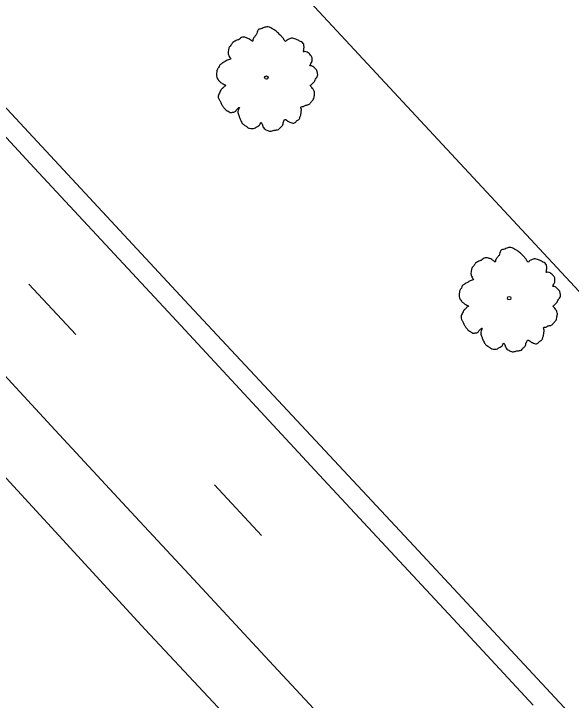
# Model space of a CAD drawing. Extents: x 2132221 to 2141942, y 535736 to 547298.
# Drawn here: x 2132801.2 to 2132881, y 546460.6 to 546558.9 of the extents above; entities that cross this region are included whole.
import ezdxf

# ---------------------------------------------------------------- set-up
doc = ezdxf.new("R2010")
doc.units = 0
for name, color, linetype in [('RD_EX_Misc', 7, 'Continuous'), ('RD_EX_Road', 7, 'Continuous'), ('RD_EX_VEG', 7, 'Continuous'), ('RD_HC_Cl', 7, 'Continuous')]:
    doc.layers.add(name, color=color, linetype=linetype)

msp = doc.modelspace()

# ---------------------------------------------------------------- linework, layer by layer
at = {"layer": 'RD_EX_Misc'}
for p, q in [((2132803.336, 546520.209), (2132810.041, 546512.961)), ((2132829.918, 546491.458), (2132836.624, 546484.21))]:
    msp.add_line(p, q, dxfattribs=at)
for points in [[(2132697.377, 546651.862), (2132702.059, 546646.825), (2132712.262, 546635.829), (2132722.465, 546624.834), (2132732.668, 546613.839), (2132742.871, 546602.844), (2132753.075, 546591.848), (2132763.278, 546580.853), (2132773.481, 546569.858), (2132783.684, 546558.863), (2132793.887, 546547.867), (2132804.09, 546536.872), (2132814.293, 546525.877), (2132824.497, 546514.882), (2132834.7, 546503.886), (2132844.903, 546492.891), (2132855.106, 546481.896), (2132865.309, 546470.901), (2132875.512, 546459.905)], [(2132665.518, 546651.681), (2132675.728, 546640.692), (2132685.938, 546629.703), (2132696.148, 546618.715), (2132706.358, 546607.726), (2132716.569, 546596.737), (2132726.779, 546585.748), (2132736.989, 546574.76), (2132747.199, 546563.771), (2132757.409, 546552.782), (2132767.619, 546541.793), (2132777.83, 546530.805), (2132788.04, 546519.816), (2132796.917, 546510.262), (2132807.117, 546499.263), (2132817.317, 546488.265), (2132827.517, 546477.266), (2132837.716, 546466.268), (2132847.916, 546455.27)]]:
    msp.add_lwpolyline(points, dxfattribs=at)
at = {"layer": 'RD_EX_Road'}
for points in [[(2132558.858, 546805.332), (2132586.588, 546775.834), (2132616.519, 546743.699), (2132648.819, 546708.996), (2132681.313, 546673.679), (2132728.228, 546623.237), (2132759.22, 546589.75), (2132794.571, 546551.337), (2132826.286, 546517.166), (2132858.428, 546482.736), (2132892.561, 546445.996), (2132936.225, 546399.079), (2132963.918, 546369.167), (2132993.885, 546336.739), (2133024.931, 546303.395), (2133045.545, 546281.307), (2133079.95, 546244.071)], [(2132534.118, 546778.602), (2132550.878, 546760.689), (2132573.367, 546736.416), (2132594.165, 546714.078), (2132620.308, 546685.998), (2132640.101, 546664.597), (2132660.806, 546642.359), (2132680.082, 546621.367), (2132706.564, 546592.667), (2132731.481, 546566.067), (2132754.106, 546541.546), (2132777.184, 546516.837), (2132791.463, 546501.767), (2132819.984, 546470.755), (2132843.574, 546445.493), (2132869.736, 546417.291), (2132895.832, 546389.261), (2132920.66, 546362.252), (2132948.649, 546332.473), (2132974.621, 546304.376), (2133004.663, 546271.969), (2133022.429, 546252.614), (2133060.705, 546211.586)]]:
    msp.add_lwpolyline(points, dxfattribs=at)
at = {"layer": 'RD_EX_VEG'}
for centre, radius in [((2132837.326, 546549.775), 0.25), ((2132837.304, 546549.772), 0.0001), ((2132872.073, 546518.18), 0.25), ((2132872.051, 546518.176), 0.0001)]:
    msp.add_circle(centre, radius, dxfattribs=at)
for points in [[(2132842.683, 546554.539), (2132842.498, 546554.776), (2132842.205, 546554.947), (2132841.962, 546555.063), (2132841.754, 546555.177), (2132841.528, 546555.275), (2132841.196, 546555.377), (2132840.897, 546555.406), (2132840.628, 546555.329), (2132840.429, 546555.213), (2132840.193, 546555.063), (2132840.065, 546554.945), (2132839.962, 546555.02), (2132839.878, 546555.147), (2132839.764, 546555.381), (2132839.594, 546555.565), (2132839.425, 546555.749), (2132839.169, 546555.989), (2132838.932, 546556.246), (2132838.709, 546556.414), (2132838.452, 546556.619), (2132838.106, 546556.81), (2132837.777, 546556.982), (2132837.39, 546557.033), (2132836.872, 546556.895), (2132836.53, 546556.749), (2132836.244, 546556.69), (2132836.015, 546556.275), (2132835.877, 546555.909), (2132835.747, 546555.755), (2132835.486, 546555.412), (2132835.388, 546555.186), (2132835.326, 546554.958), (2132835.257, 546554.997), (2132834.966, 546555.238), (2132834.689, 546555.391), (2132834.236, 546555.55), (2132833.918, 546555.563), (2132833.611, 546555.416), (2132833.337, 546555.198), (2132833.123, 546555.135), (2132832.87, 546555.004), (2132832.798, 546554.972), (2132832.525, 546554.788), (2132832.262, 546554.41), (2132832.022, 546554.154), (2132831.941, 546553.91), (2132831.915, 546553.681), (2132831.849, 546553.383), (2132831.955, 546552.936), (2132832.102, 546552.63), (2132832.219, 546552.466), (2132831.733, 546552.256), (2132831.442, 546552.055), (2132831.064, 546551.876), (2132831.009, 546551.825), (2132830.626, 546551.54), (2132830.489, 546551.209), (2132830.264, 546550.9), (2132830.217, 546550.619), (2132830.184, 546550.214), (2132830.239, 546549.822), (2132830.486, 546549.37), (2132830.775, 546549.093), (2132831.293, 546548.79), (2132831.518, 546548.657), (2132831.372, 546548.557), (2132831.114, 546548.284), (2132830.802, 546547.996), (2132830.665, 546547.665), (2132830.53, 546547.406), (2132830.448, 546547.126), (2132830.504, 546546.735), (2132830.719, 546546.39), (2132830.897, 546545.976), (2132831.147, 546545.595), (2132831.468, 546545.21), (2132831.985, 546544.871), (2132832.263, 546544.754), (2132832.459, 546544.799), (2132832.87, 546544.906), (2132833.002, 546545.096), (2132833.46, 546545.484), (2132833.399, 546545.292), (2132833.26, 546544.926), (2132833.379, 546544.355), (2132833.521, 546543.943), (2132833.733, 546543.492), (2132833.881, 546543.221), (2132834.258, 546542.923), (2132834.568, 546542.698), (2132834.914, 546542.508), (2132835.319, 546542.474), (2132835.64, 546542.532), (2132835.876, 546542.681), (2132836.202, 546542.88), (2132836.364, 546542.962)], [(2132836.364, 546542.962), (2132836.442, 546543.136), (2132836.592, 546543.342), (2132836.624, 546543.27), (2132836.706, 546543.108), (2132836.801, 546542.821), (2132836.898, 546542.605), (2132837.137, 546542.383), (2132837.397, 546542.249), (2132837.904, 546542.105), (2132838.439, 546542.224), (2132838.919, 546542.294), (2132839.209, 546542.459), (2132839.34, 546542.648), (2132839.691, 546543.005), (2132839.739, 546543.322), (2132839.797, 546543.443), (2132840.023, 546543.788), (2132840.11, 546543.766), (2132840.334, 546543.598), (2132840.68, 546543.408), (2132840.958, 546543.29), (2132841.239, 546543.244), (2132841.455, 546543.341), (2132841.732, 546543.631), (2132842.06, 546543.865), (2132842.119, 546544.022), (2132842.161, 546544.197), (2132842.258, 546544.388), (2132842.266, 546544.599), (2132842.308, 546544.775), (2132842.314, 546544.916), (2132842.34, 546545.109), (2132842.313, 546545.323), (2132842.248, 546545.467), (2132842.324, 546545.605), (2132842.573, 546545.63), (2132842.68, 546545.661), (2132842.862, 546545.796), (2132843.272, 546545.868), (2132843.6, 546546.102), (2132843.878, 546546.427), (2132844.046, 546546.65), (2132844.146, 546546.947), (2132844.195, 546547.263), (2132844.238, 546547.473), (2132844.212, 546547.687), (2132844.083, 546548.01), (2132843.95, 546548.228), (2132843.713, 546548.485), (2132843.614, 546548.666), (2132843.668, 546548.681), (2132843.778, 546548.783), (2132843.98, 546548.969), (2132844.26, 546549.329), (2132844.526, 546549.778), (2132844.544, 546549.795), (2132844.66, 546550.038), (2132844.654, 546550.339), (2132844.609, 546550.535), (2132844.565, 546550.767), (2132844.414, 546550.968), (2132844.211, 546551.188), (2132843.988, 546551.356), (2132843.779, 546551.435), (2132843.568, 546551.479), (2132843.628, 546551.636), (2132843.78, 546551.913), (2132843.857, 546552.051), (2132843.883, 546552.28), (2132843.878, 546552.581), (2132843.665, 546552.996), (2132843.186, 546553.405), (2132842.836, 546553.489), (2132842.605, 546553.481), (2132842.663, 546553.602), (2132842.675, 546553.885), (2132842.735, 546554.077), (2132842.709, 546554.29), (2132842.68, 546554.468), (2132842.649, 546554.576)], [(2132877.43, 546522.943), (2132877.245, 546523.18), (2132876.951, 546523.351), (2132876.708, 546523.467), (2132876.501, 546523.582), (2132876.275, 546523.679), (2132875.943, 546523.781), (2132875.643, 546523.811), (2132875.375, 546523.733), (2132875.176, 546523.617), (2132874.94, 546523.468), (2132874.811, 546523.349), (2132874.708, 546523.424), (2132874.625, 546523.551), (2132874.51, 546523.785), (2132874.341, 546523.969), (2132874.172, 546524.153), (2132873.916, 546524.393), (2132873.679, 546524.65), (2132873.456, 546524.818), (2132873.199, 546525.023), (2132872.853, 546525.214), (2132872.523, 546525.386), (2132872.136, 546525.437), (2132871.618, 546525.299), (2132871.276, 546525.153), (2132870.991, 546525.094), (2132870.762, 546524.679), (2132870.623, 546524.313), (2132870.493, 546524.159), (2132870.232, 546523.816), (2132870.135, 546523.59), (2132870.072, 546523.363), (2132870.003, 546523.401), (2132869.712, 546523.642), (2132869.436, 546523.795), (2132868.982, 546523.955), (2132868.664, 546523.967), (2132868.358, 546523.821), (2132868.084, 546523.602), (2132867.869, 546523.54), (2132867.616, 546523.408), (2132867.544, 546523.376), (2132867.271, 546523.192), (2132867.009, 546522.814), (2132866.768, 546522.558), (2132866.688, 546522.314), (2132866.661, 546522.085), (2132866.596, 546521.787), (2132866.702, 546521.341), (2132866.849, 546521.034), (2132866.966, 546520.87), (2132866.48, 546520.66), (2132866.189, 546520.459), (2132865.81, 546520.28), (2132865.755, 546520.229), (2132865.372, 546519.944), (2132865.235, 546519.614), (2132865.011, 546519.304), (2132864.964, 546519.023), (2132864.93, 546518.618), (2132864.985, 546518.227), (2132865.232, 546517.774), (2132865.522, 546517.498), (2132866.04, 546517.194), (2132866.265, 546517.061), (2132866.119, 546516.961), (2132865.86, 546516.688), (2132865.548, 546516.4), (2132865.411, 546516.07), (2132865.277, 546515.81), (2132865.195, 546515.53), (2132865.25, 546515.139), (2132865.466, 546514.794), (2132865.644, 546514.38), (2132865.894, 546513.999), (2132866.214, 546513.615), (2132866.731, 546513.275), (2132867.01, 546513.158), (2132867.206, 546513.203), (2132867.617, 546513.311), (2132867.748, 546513.5), (2132868.206, 546513.888), (2132868.145, 546513.696), (2132868.007, 546513.33), (2132868.125, 546512.76), (2132868.268, 546512.347), (2132868.48, 546511.897), (2132868.628, 546511.625), (2132869.005, 546511.327), (2132869.314, 546511.103), (2132869.66, 546510.912), (2132870.066, 546510.878), (2132870.386, 546510.936), (2132870.622, 546511.085), (2132870.948, 546511.284), (2132871.111, 546511.366)], [(2132871.111, 546511.366), (2132871.189, 546511.54), (2132871.338, 546511.746), (2132871.371, 546511.674), (2132871.453, 546511.512), (2132871.547, 546511.225), (2132871.645, 546511.009), (2132871.883, 546510.787), (2132872.143, 546510.653), (2132872.65, 546510.509), (2132873.186, 546510.629), (2132873.666, 546510.698), (2132873.956, 546510.863), (2132874.087, 546511.052), (2132874.437, 546511.409), (2132874.485, 546511.726), (2132874.543, 546511.847), (2132874.769, 546512.192), (2132874.857, 546512.171), (2132875.08, 546512.003), (2132875.426, 546511.812), (2132875.704, 546511.694), (2132875.985, 546511.648), (2132876.202, 546511.745), (2132876.478, 546512.035), (2132876.806, 546512.269), (2132876.866, 546512.426), (2132876.908, 546512.601), (2132877.004, 546512.792), (2132877.013, 546513.004), (2132877.055, 546513.179), (2132877.061, 546513.32), (2132877.086, 546513.514), (2132877.059, 546513.727), (2132876.994, 546513.871), (2132877.071, 546514.009), (2132877.319, 546514.035), (2132877.427, 546514.066), (2132877.609, 546514.2), (2132878.019, 546514.272), (2132878.346, 546514.506), (2132878.625, 546514.831), (2132878.793, 546515.054), (2132878.893, 546515.351), (2132878.941, 546515.667), (2132878.985, 546515.878), (2132878.958, 546516.091), (2132878.83, 546516.414), (2132878.697, 546516.632), (2132878.46, 546516.889), (2132878.361, 546517.07), (2132878.415, 546517.085), (2132878.525, 546517.187), (2132878.727, 546517.373), (2132879.006, 546517.734), (2132879.272, 546518.183), (2132879.291, 546518.2), (2132879.406, 546518.443), (2132879.401, 546518.743), (2132879.356, 546518.94), (2132879.312, 546519.171), (2132879.161, 546519.372), (2132878.957, 546519.592), (2132878.734, 546519.761), (2132878.525, 546519.84), (2132878.315, 546519.883), (2132878.374, 546520.04), (2132878.527, 546520.317), (2132878.603, 546520.455), (2132878.63, 546520.684), (2132878.624, 546520.985), (2132878.411, 546521.4), (2132877.932, 546521.809), (2132877.582, 546521.894), (2132877.352, 546521.885), (2132877.41, 546522.007), (2132877.421, 546522.289), (2132877.482, 546522.481), (2132877.455, 546522.694), (2132877.427, 546522.872), (2132877.396, 546522.98)]]:
    msp.add_spline(points, degree=3, dxfattribs=at)
at = {"layer": 'RD_HC_Cl'}
msp.add_line((2132442.225, 546992.779), (2135969.501, 543194.557), dxfattribs=at)

doc.saveas('drawing.dxf')
